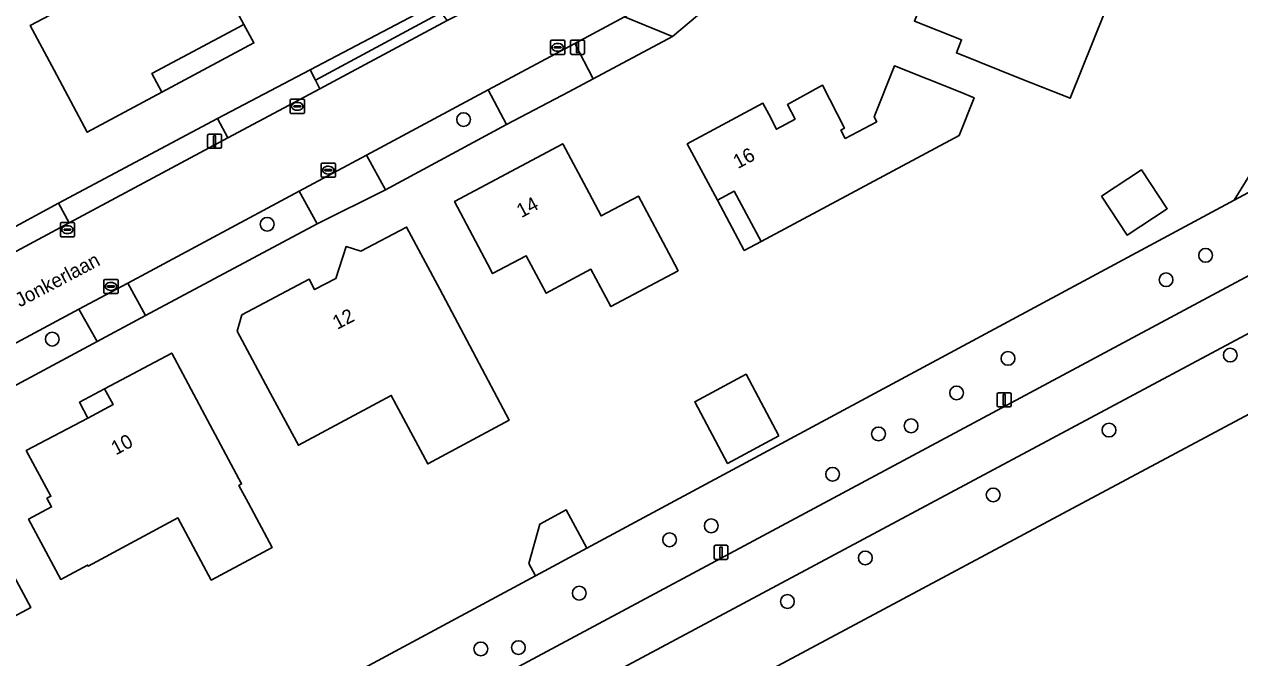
# Model space of a CAD drawing. Extents: x 157320 to 158835, y 386650 to 388491.
# Drawn here: x 158172.1 to 158258.3, y 387239 to 387284 of the extents above; entities that cross this region are included whole.
import ezdxf

# ---------------------------------------------------------------- set-up
doc = ezdxf.new("R2010")
doc.units = 0
for name, color, linetype in [('IMGEO_Boom', 7, 'Continuous'), ('IMGEO_Erf', 7, 'Continuous'), ('IMGEO_Fietspad_gesloten', 7, 'Continuous'), ('IMGEO_Groenvoorziening', 7, 'Continuous'), ('IMGEO_Kolk', 7, 'Continuous'), ('IMGEO_Lichtmast', 7, 'Continuous'), ('IMGEO_Openbare_ruimte_label', 7, 'Continuous'), ('IMGEO_Pand', 7, 'Continuous'), ('IMGEO_Pand_nummerreeks', 7, 'Continuous'), ('IMGEO_Pand_overbouw', 7, 'Continuous'), ('IMGEO_Rijbaan_lokaal_gesloten', 7, 'Continuous'), ('IMGEO_Voetpad_open', 7, 'Continuous')]:
    doc.layers.add(name, color=color, linetype=linetype)

msp = doc.modelspace()

# ---------------------------------------------------------------- linework, layer by layer
at = {"layer": 'IMGEO_Boom'}
for centre in [(158203.264, 387277.209), (158189.33, 387269.784), (158255.886, 387267.579), (158253.084, 387265.849), (158174.088, 387261.638), (158257.638, 387260.505), (158241.872, 387260.269), (158238.227, 387257.821), (158235, 387255.485), (158249.037, 387255.185), (158232.689, 387254.912), (158229.43, 387252.05), (158240.824, 387250.583), (158220.825, 387248.395), (158217.869, 387247.405), (158231.753, 387246.114), (158211.468, 387243.617), (158226.225, 387243.028), (158204.482, 387239.66), (158207.145, 387239.754)]:
    msp.add_circle(centre, 0.489, dxfattribs=at)
at = {"layer": 'IMGEO_Erf'}
for points in [[(158177.911, 387288.455), (158175.23, 387293.485), (158174.613, 387293.156), (158172.641, 387296.857), (158179.002, 387300.247), (158185.321, 387288.375), (158187.67, 387283.961), (158181.141, 387280.472), (158181.85, 387279.162), (158176.566, 387276.312), (158174.214, 387280.725), (158172.528, 387283.889), (158176.149, 387285.818), (158175.444, 387287.14)], [(158237.116, 387288.93), (158240.464, 387287.604), (158244.111, 387296.805), (158249.488, 387294.684), (158250.355, 387295.05), (158251.933, 387294.404), (158252.607, 387292.838), (158251.998, 387291.256), (158251.148, 387290.862), (158246.289, 387278.719), (158242.857, 387280.086), (158238.212, 387281.937), (158238.581, 387282.865), (158235.239, 387284.197)], [(158224.489, 387278.372), (158224.916, 387277.584), (158225.451, 387276.523), (158226.777, 387277.246), (158226.224, 387278.271), (158228.725, 387279.646), (158230.28, 387276.611), (158230.023, 387276.461), (158230.328, 387275.878), (158232.567, 387277.05), (158232.377, 387277.413), (158233.814, 387281.017), (158238.459, 387279.165), (158239.471, 387278.762), (158238.408, 387276.091), (158224.363, 387268.567), (158222.455, 387272.131), (158221.261, 387271.492), (158219.124, 387275.481)], [(158212.159, 387271.98), (158213.012, 387270.377), (158215.66, 387271.785), (158218.007, 387267.371), (158218.476, 387266.489), (158213.712, 387263.943), (158212.296, 387266.59), (158209.12, 387264.891), (158207.704, 387267.538), (158205.322, 387266.283), (158204.957, 387266.977), (158202.627, 387271.4), (158210.289, 387275.496)], [(158248.503, 387271.781), (158251.338, 387273.652), (158253.168, 387270.881), (158250.333, 387269.009)], [(158201.566, 387265.175), (158206.504, 387255.89), (158200.722, 387252.791), (158198.124, 387257.64), (158191.541, 387254.113), (158189.564, 387257.789), (158187.196, 387262.192), (158187.529, 387263.35), (158192.305, 387265.901), (158192.693, 387265.154), (158194.201, 387265.931), (158194.925, 387268.196), (158195.981, 387267.875), (158199.219, 387269.589)], [(158184.916, 387256.236), (158187.516, 387251.37), (158187.322, 387251.266), (158187.999, 387250), (158189.68, 387246.854), (158185.36, 387244.542), (158183.001, 387248.95), (158176.63, 387245.541), (158176.591, 387245.613), (158174.69, 387244.595), (158172.404, 387248.863), (158174.037, 387249.737), (158173.703, 387250.352), (158173.994, 387250.491), (158172.246, 387253.727), (158176.6, 387256.036), (158178.406, 387256.994), (158177.797, 387258.104), (158182.559, 387260.645)], [(158225.627, 387254.768), (158221.982, 387252.82), (158219.654, 387257.199), (158223.299, 387259.147)], [(158170.674, 387246.127), (158172.57, 387242.605), (158166.214, 387239.187), (158165.221, 387241.037), (158161.805, 387239.199), (158159.907, 387242.723), (158157.536, 387247.125), (158162.888, 387250), (158164.139, 387250.672), (158164.501, 387250), (158165.134, 387248.823), (158167.321, 387250), (158168.304, 387250.529), (158168.589, 387250)]]:
    msp.add_lwpolyline(points, close=True, dxfattribs=at)
for points in [[(158221.481, 387285.976), (158218.078, 387283.103), (158212.453, 387280.099), (158210.725, 387279.185), (158206.308, 387276.849), (158197.721, 387272.217), (158192.886, 387269.82), (158180.688, 387263.324), (158177.261, 387261.477), (158167.484, 387256.221), (158162.574, 387253.595), (158155.74, 387250), (158152.654, 387248.377), (158153.702, 387246.371), (158146.877, 387242.804), (158142.561, 387240.549), (158136.377, 387244.205), (158133.925, 387245.744), (158130.641, 387247.63), (158129.644, 387250.774), (158120.736, 387255.785)], [(158095.429, 387284.349), (158098.04, 387282.027), (158100.879, 387279.991), (158107.147, 387275.9), (158112.784, 387272.225), (158113.778, 387271.639), (158123.143, 387266.089), (158132.459, 387260.579), (158133.856, 387259.753), (158141.485, 387255.24), (158141.925, 387255.13), (158142.462, 387255.05), (158143.044, 387255.028), (158143.554, 387255.063), (158144.024, 387255.141), (158144.371, 387255.228), (158144.733, 387255.347), (158145.065, 387255.483), (158167.358, 387267.403), (158174.522, 387271.273), (158185.805, 387277.296), (158192.371, 387280.748), (158201.235, 387285.4)], [(158109.367, 387190.866), (158137.628, 387206.813), (158208.355, 387244.843), (158207.883, 387245.721), (158208.675, 387248.523), (158210.545, 387249.528), (158212.008, 387246.807), (158217.947, 387250), (158257.92, 387271.493), (158261.323, 387277.013)], [(158279.987, 387267.551), (158247.137, 387250), (158184.356, 387216.458), (158184.22, 387214.881), (158196.57, 387190.328)]]:
    msp.add_lwpolyline(points, dxfattribs=at)
at = {"layer": 'IMGEO_Fietspad_gesloten'}
msp.add_lwpolyline([(158287.618, 387281.484), (158228.821, 387250), (158183.203, 387225.573), (158113.521, 387188.82), (158116.671, 387186.321), (158181.22, 387220.509), (158184.875, 387222.452), (158236.396, 387250), (158293.02, 387280.276)], dxfattribs=at)
at = {"layer": 'IMGEO_Groenvoorziening'}
for points in [[(158225.737, 387307.787), (158229.169, 387305.594), (158231.041, 387309.802), (158267.812, 387295.314), (158271.249, 387293.918), (158282.281, 387289.436), (158278.643, 387281.352), (158263.561, 387274.526), (158257.92, 387271.493), (158217.947, 387250), (158212.008, 387246.807), (158208.355, 387244.843), (158137.628, 387206.813), (158109.367, 387190.866), (158112.657, 387188.303), (158113.521, 387188.82), (158183.203, 387225.573), (158228.821, 387250), (158287.618, 387281.484)], [(158293.02, 387280.276), (158236.396, 387250), (158184.875, 387222.452), (158184.356, 387216.458), (158247.137, 387250), (158279.987, 387267.551), (158281.984, 387268.584), (158286.183, 387270.806), (158303.016, 387279.854), (158320.948, 387270.696), (158319.916, 387269.015), (158314.684, 387260.489), (158312.128, 387256.58), (158309.177, 387252.959), (158306.612, 387250.352), (158307.681, 387249.269), (158308.398, 387250)]]:
    msp.add_lwpolyline(points, dxfattribs=at)
for points in [[(158257.92, 387271.493), (158263.561, 387274.526), (158278.643, 387281.352), (158282.281, 387289.436), (158271.249, 387293.918), (158267.812, 387295.314), (158261.323, 387277.013)], [(158201.667, 387284.815), (158201.235, 387285.4), (158192.371, 387280.748), (158192.755, 387280.004)], [(158202.098, 387284.23), (158201.667, 387284.815), (158192.755, 387280.004), (158193.069, 387279.394)], [(158212.453, 387280.099), (158218.078, 387283.103), (158214.663, 387284.495), (158211.14, 387282.606)], [(158197.721, 387272.217), (158206.308, 387276.849), (158204.993, 387279.31), (158196.377, 387274.686)], [(158186.55, 387275.903), (158185.805, 387277.296), (158174.522, 387271.273), (158175.28, 387269.878)], [(158180.688, 387263.324), (158192.886, 387269.82), (158191.598, 387272.129), (158179.451, 387265.61)], [(158177.261, 387261.477), (158175.978, 387263.766), (158166.238, 387258.539), (158167.484, 387256.221)]]:
    msp.add_lwpolyline(points, close=True, dxfattribs=at)
at = {"layer": 'IMGEO_Kolk'}
for p, q in [((158209.435, 387281.905), (158209.435, 387282.757)), ((158209.51, 387282.831), (158210.362, 387282.831)), ((158209.694, 387282.325), (158209.694, 387282.337)), ((158209.737, 387282.374), (158210.135, 387282.374)), ((158209.923, 387282.611), (158209.948, 387282.611)), ((158210.178, 387282.337), (158210.178, 387282.325)), ((158210.436, 387282.757), (158210.436, 387281.905)), ((158210.362, 387281.831), (158209.51, 387281.831)), ((158210.132, 387282.288), (158209.734, 387282.288)), ((158209.946, 387282.051), (158209.921, 387282.051)), ((158190.965, 387277.72), (158190.965, 387278.572)), ((158191.04, 387278.646), (158191.892, 387278.646)), ((158191.224, 387278.14), (158191.224, 387278.152)), ((158191.662, 387278.103), (158191.264, 387278.103)), ((158191.267, 387278.189), (158191.665, 387278.189)), ((158191.453, 387278.426), (158191.478, 387278.426)), ((158191.708, 387278.152), (158191.708, 387278.14)), ((158191.966, 387278.572), (158191.966, 387277.72)), ((158191.892, 387277.646), (158191.04, 387277.646)), ((158191.476, 387277.866), (158191.451, 387277.866)), ((158193.166, 387273.197), (158193.166, 387274.049)), ((158193.241, 387274.123), (158194.093, 387274.123)), ((158193.654, 387273.903), (158193.679, 387273.903)), ((158194.167, 387274.049), (158194.167, 387273.197)), ((158194.093, 387273.123), (158193.241, 387273.123)), ((158193.425, 387273.617), (158193.425, 387273.629)), ((158193.863, 387273.58), (158193.465, 387273.58)), ((158193.468, 387273.666), (158193.866, 387273.666)), ((158193.677, 387273.343), (158193.652, 387273.343)), ((158193.909, 387273.629), (158193.909, 387273.617)), ((158174.661, 387268.975), (158174.661, 387269.827)), ((158174.736, 387269.901), (158175.588, 387269.901)), ((158174.92, 387269.395), (158174.92, 387269.407)), ((158174.963, 387269.444), (158175.361, 387269.444)), ((158175.149, 387269.681), (158175.174, 387269.681)), ((158175.404, 387269.407), (158175.404, 387269.395)), ((158175.662, 387269.827), (158175.662, 387268.975)), ((158175.588, 387268.901), (158174.736, 387268.901)), ((158175.358, 387269.358), (158174.96, 387269.358)), ((158175.172, 387269.121), (158175.147, 387269.121)), ((158177.753, 387264.949), (158177.753, 387265.801)), ((158177.828, 387265.875), (158178.68, 387265.875)), ((158178.012, 387265.369), (158178.012, 387265.381)), ((158178.45, 387265.332), (158178.052, 387265.332)), ((158178.055, 387265.418), (158178.453, 387265.418)), ((158178.264, 387265.095), (158178.239, 387265.095)), ((158178.241, 387265.655), (158178.266, 387265.655)), ((158178.496, 387265.381), (158178.496, 387265.369)), ((158178.754, 387265.801), (158178.754, 387264.949)), ((158178.68, 387264.875), (158177.828, 387264.875))]:
    msp.add_line(p, q, dxfattribs=at)
for points in [[(158209.435, 387281.905), (158209.435, 387282.757)], [(158209.51, 387282.831), (158210.362, 387282.831)], [(158210.436, 387282.757), (158210.436, 387281.905)], [(158210.362, 387281.831), (158209.51, 387281.831)], [(158190.965, 387277.72), (158190.965, 387278.572)], [(158191.04, 387278.646), (158191.892, 387278.646)], [(158191.966, 387278.572), (158191.966, 387277.72)], [(158191.892, 387277.646), (158191.04, 387277.646)], [(158193.166, 387273.197), (158193.166, 387274.049)], [(158193.241, 387274.123), (158194.093, 387274.123)], [(158194.167, 387274.049), (158194.167, 387273.197)], [(158194.093, 387273.123), (158193.241, 387273.123)], [(158174.661, 387268.975), (158174.661, 387269.827)], [(158174.736, 387269.901), (158175.588, 387269.901)], [(158175.662, 387269.827), (158175.662, 387268.975)], [(158175.588, 387268.901), (158174.736, 387268.901)], [(158177.753, 387264.949), (158177.753, 387265.801)], [(158177.828, 387265.875), (158178.68, 387265.875)], [(158178.754, 387265.801), (158178.754, 387264.949)], [(158178.68, 387264.875), (158177.828, 387264.875)]]:
    msp.add_lwpolyline(points, dxfattribs=at)
for centre, radius, start, end in [((158209.512, 387282.755), 0.0765, 91.55205, 178.44795), ((158209.512, 387282.755), 0.0765, 91.55205, 178.44795), ((158209.734, 387282.334), 0.0403, 85.87752, 175.75265), ((158210.139, 387282.336), 0.0386, 1.73085, 96.63898), ((158210.36, 387282.755), 0.0765, 1.55205, 88.44795), ((158210.36, 387282.755), 0.0765, 1.55205, 88.44795), ((158209.512, 387281.907), 0.0765, 181.55205, 268.44795), ((158209.512, 387281.907), 0.0765, 181.55205, 268.44795), ((158209.731, 387282.324), 0.0366, 178.93798, 274.71019), ((158210.135, 387282.331), 0.043, 264.86636, 352.45326), ((158210.36, 387281.907), 0.0765, 271.55205, 358.44795), ((158210.36, 387281.907), 0.0765, 271.55205, 358.44795), ((158191.042, 387278.57), 0.0765, 91.55205, 178.44795), ((158191.042, 387278.57), 0.0765, 91.55205, 178.44795), ((158191.264, 387278.149), 0.0403, 85.87752, 175.75265), ((158191.261, 387278.139), 0.0366, 178.93798, 274.71019), ((158191.665, 387278.146), 0.043, 264.86636, 352.45326), ((158191.669, 387278.151), 0.0386, 1.73085, 96.63898), ((158191.89, 387278.57), 0.0765, 1.55205, 88.44795), ((158191.89, 387278.57), 0.0765, 1.55205, 88.44795), ((158191.042, 387277.722), 0.0765, 181.55205, 268.44795), ((158191.042, 387277.722), 0.0765, 181.55205, 268.44795), ((158191.89, 387277.722), 0.0765, 271.55205, 358.44795), ((158191.89, 387277.722), 0.0765, 271.55205, 358.44795), ((158193.243, 387274.047), 0.0765, 91.55205, 178.44795), ((158193.243, 387274.047), 0.0765, 91.55205, 178.44795), ((158194.091, 387274.047), 0.0765, 1.55205, 88.44795), ((158194.091, 387274.047), 0.0765, 1.55205, 88.44795), ((158193.243, 387273.199), 0.0765, 181.55205, 268.44795), ((158193.243, 387273.199), 0.0765, 181.55205, 268.44795), ((158193.465, 387273.626), 0.0403, 85.87752, 175.75265), ((158193.462, 387273.616), 0.0366, 178.93798, 274.71019), ((158193.866, 387273.623), 0.043, 264.86636, 352.45326), ((158193.87, 387273.628), 0.0386, 1.73085, 96.63898), ((158194.091, 387273.199), 0.0765, 271.55205, 358.44795), ((158194.091, 387273.199), 0.0765, 271.55205, 358.44795), ((158174.738, 387269.825), 0.0765, 91.55205, 178.44795), ((158174.738, 387269.825), 0.0765, 91.55205, 178.44795), ((158174.96, 387269.404), 0.0403, 85.87752, 175.75265), ((158175.365, 387269.406), 0.0386, 1.73085, 96.63898), ((158175.586, 387269.825), 0.0765, 1.55205, 88.44795), ((158175.586, 387269.825), 0.0765, 1.55205, 88.44795), ((158174.738, 387268.977), 0.0765, 181.55205, 268.44795), ((158174.738, 387268.977), 0.0765, 181.55205, 268.44795), ((158174.957, 387269.394), 0.0366, 178.93798, 274.71019), ((158175.361, 387269.401), 0.043, 264.86636, 352.45326), ((158175.586, 387268.977), 0.0765, 271.55205, 358.44795), ((158175.586, 387268.977), 0.0765, 271.55205, 358.44795), ((158177.83, 387265.799), 0.0765, 91.55205, 178.44795), ((158177.83, 387265.799), 0.0765, 91.55205, 178.44795), ((158178.052, 387265.378), 0.0403, 85.87752, 175.75265), ((158178.049, 387265.368), 0.0366, 178.93798, 274.71019), ((158178.453, 387265.375), 0.043, 264.86636, 352.45326), ((158178.457, 387265.38), 0.0386, 1.73085, 96.63898), ((158178.678, 387265.799), 0.0765, 1.55205, 88.44795), ((158178.678, 387265.799), 0.0765, 1.55205, 88.44795), ((158177.83, 387264.951), 0.0765, 181.55205, 268.44795), ((158177.83, 387264.951), 0.0765, 181.55205, 268.44795), ((158178.678, 387264.951), 0.0765, 271.55205, 358.44795), ((158178.678, 387264.951), 0.0765, 271.55205, 358.44795)]:
    msp.add_arc(centre, radius, start, end, dxfattribs=at)
for centre, major_axis, ratio, start_param, end_param in [((158209.922, 387282.331), (-0.387, 0.002), 0.722429, 4.712389, 7.853982), ((158209.947, 387282.331), (-0.39, 0.002), 0.717154, 1.570796, 4.712389), ((158191.452, 387278.146), (-0.387, 0.002), 0.722429, 4.712389, 7.853982), ((158191.477, 387278.146), (-0.39, 0.002), 0.717154, 1.570796, 4.712389), ((158193.653, 387273.623), (-0.387, 0.002), 0.722429, 4.712389, 7.853982), ((158193.678, 387273.623), (-0.39, 0.002), 0.717154, 1.570796, 4.712389), ((158175.148, 387269.401), (-0.387, 0.002), 0.722429, 4.712389, 7.853982), ((158175.173, 387269.401), (-0.39, 0.002), 0.717154, 1.570796, 4.712389), ((158178.24, 387265.375), (-0.387, 0.002), 0.722429, 4.712389, 7.853982), ((158178.265, 387265.375), (-0.39, 0.002), 0.717154, 1.570796, 4.712389)]:
    msp.add_ellipse(centre, major_axis=major_axis, ratio=ratio, start_param=start_param, end_param=end_param, dxfattribs=at)
at = {"layer": 'IMGEO_Lichtmast'}
for p, q in [((158210.844, 387281.936), (158210.844, 387282.736)), ((158210.844, 387282.736), (158210.844, 387281.936)), ((158210.944, 387282.836), (158211.734, 387282.836)), ((158211.734, 387282.836), (158210.944, 387282.836)), ((158211.834, 387282.736), (158211.834, 387281.936)), ((158211.834, 387281.936), (158211.834, 387282.736)), ((158211.734, 387281.836), (158210.944, 387281.836)), ((158210.944, 387281.836), (158211.734, 387281.836)), ((158185.106, 387275.274), (158185.106, 387276.074)), ((158185.106, 387276.074), (158185.106, 387275.274)), ((158185.206, 387276.174), (158185.996, 387276.174)), ((158185.996, 387276.174), (158185.206, 387276.174)), ((158186.096, 387276.074), (158186.096, 387275.274)), ((158186.096, 387275.274), (158186.096, 387276.074)), ((158185.996, 387275.174), (158185.206, 387275.174)), ((158185.206, 387275.174), (158185.996, 387275.174)), ((158241.104, 387256.931), (158241.104, 387257.731)), ((158241.104, 387257.731), (158241.104, 387256.931)), ((158241.204, 387257.831), (158241.994, 387257.831)), ((158241.994, 387257.831), (158241.204, 387257.831)), ((158242.094, 387257.731), (158242.094, 387256.931)), ((158242.094, 387256.931), (158242.094, 387257.731)), ((158241.994, 387256.831), (158241.204, 387256.831)), ((158241.204, 387256.831), (158241.994, 387256.831)), ((158221.122, 387247.015), (158221.912, 387247.015)), ((158221.912, 387247.015), (158221.122, 387247.015)), ((158221.022, 387246.115), (158221.022, 387246.915)), ((158221.022, 387246.915), (158221.022, 387246.115)), ((158222.012, 387246.915), (158222.012, 387246.115)), ((158222.012, 387246.115), (158222.012, 387246.915)), ((158221.912, 387246.015), (158221.122, 387246.015)), ((158221.122, 387246.015), (158221.912, 387246.015))]:
    msp.add_line(p, q, dxfattribs=at)
for points in [[(158211.264, 387282.711), (158211.414, 387282.711), (158211.414, 387281.961), (158211.264, 387281.961), (158211.264, 387282.711)], [(158185.526, 387276.049), (158185.676, 387276.049), (158185.676, 387275.299), (158185.526, 387275.299), (158185.526, 387276.049)], [(158241.524, 387257.706), (158241.674, 387257.706), (158241.674, 387256.956), (158241.524, 387256.956), (158241.524, 387257.706)], [(158221.442, 387246.89), (158221.592, 387246.89), (158221.592, 387246.14), (158221.442, 387246.14), (158221.442, 387246.89)]]:
    msp.add_lwpolyline(points, dxfattribs=at)
for centre, start, end in [((158210.944, 387282.736), 90, 180), ((158210.944, 387282.736), 90, 180), ((158211.734, 387282.736), 0, 90), ((158211.734, 387282.736), 360, 90), ((158210.944, 387281.936), 180, 270), ((158210.944, 387281.936), 180, 270), ((158211.734, 387281.936), 270, 0), ((158211.734, 387281.936), 270, 0), ((158185.206, 387276.074), 90, 180), ((158185.206, 387276.074), 90, 180), ((158185.996, 387276.074), 0, 90), ((158185.996, 387276.074), 360, 90), ((158185.206, 387275.274), 180, 270), ((158185.206, 387275.274), 180, 270), ((158185.996, 387275.274), 270, 0), ((158185.996, 387275.274), 270, 0), ((158241.204, 387257.731), 90, 180), ((158241.204, 387257.731), 90, 180), ((158241.994, 387257.731), 0, 90), ((158241.994, 387257.731), 360, 90), ((158241.204, 387256.931), 180, 270), ((158241.204, 387256.931), 180, 270), ((158241.994, 387256.931), 270, 0), ((158241.994, 387256.931), 270, 0), ((158221.122, 387246.915), 90, 180), ((158221.122, 387246.915), 90, 180), ((158221.912, 387246.915), 0, 90), ((158221.912, 387246.915), 360, 90), ((158221.122, 387246.115), 180, 270), ((158221.122, 387246.115), 180, 270), ((158221.912, 387246.115), 270, 0), ((158221.912, 387246.115), 270, 0)]:
    msp.add_arc(centre, 0.1, start, end, dxfattribs=at)
at = {"layer": 'IMGEO_Pand'}
for points in [[(158187.67, 387283.961), (158185.321, 387288.375), (158179.002, 387300.247), (158172.641, 387296.857), (158174.613, 387293.156), (158175.23, 387293.485), (158177.911, 387288.455), (158175.444, 387287.14), (158176.149, 387285.818), (158172.528, 387283.889), (158174.214, 387280.725), (158176.566, 387276.312), (158181.85, 387279.162), (158181.141, 387280.472)], [(158251.998, 387291.256), (158252.607, 387292.838), (158251.933, 387294.404), (158250.355, 387295.05), (158249.488, 387294.684), (158244.111, 387296.805), (158240.464, 387287.604), (158237.116, 387288.93), (158235.239, 387284.197), (158238.581, 387282.865), (158238.212, 387281.937), (158242.857, 387280.086), (158246.289, 387278.719), (158251.148, 387290.862)], [(158228.725, 387279.646), (158226.224, 387278.271), (158226.777, 387277.246), (158225.451, 387276.523), (158224.916, 387277.584), (158224.489, 387278.372), (158219.124, 387275.481), (158221.261, 387271.492), (158222.455, 387272.131), (158224.363, 387268.567), (158238.408, 387276.091), (158239.471, 387278.762), (158238.459, 387279.165), (158233.814, 387281.017), (158232.377, 387277.413), (158232.567, 387277.05), (158230.328, 387275.878), (158230.023, 387276.461), (158230.28, 387276.611)], [(158204.957, 387266.977), (158205.322, 387266.283), (158207.704, 387267.538), (158209.12, 387264.891), (158212.296, 387266.59), (158213.712, 387263.943), (158218.476, 387266.489), (158218.007, 387267.371), (158215.66, 387271.785), (158213.012, 387270.377), (158212.159, 387271.98), (158210.289, 387275.496), (158202.627, 387271.4)], [(158248.503, 387271.781), (158250.333, 387269.009), (158253.168, 387270.881), (158251.338, 387273.652)], [(158201.566, 387265.175), (158199.219, 387269.589), (158195.981, 387267.875), (158194.925, 387268.196), (158194.201, 387265.931), (158192.693, 387265.154), (158192.305, 387265.901), (158187.529, 387263.35), (158187.196, 387262.192), (158189.564, 387257.789), (158191.541, 387254.113), (158198.124, 387257.64), (158200.722, 387252.791), (158206.504, 387255.89)], [(158184.916, 387256.236), (158182.559, 387260.645), (158177.797, 387258.104), (158178.406, 387256.994), (158176.6, 387256.036), (158172.246, 387253.727), (158173.994, 387250.491), (158173.703, 387250.352), (158174.037, 387249.737), (158172.404, 387248.863), (158174.69, 387244.595), (158176.591, 387245.613), (158176.63, 387245.541), (158183.001, 387248.95), (158185.36, 387244.542), (158189.68, 387246.854), (158187.999, 387250), (158187.322, 387251.266), (158187.516, 387251.37)], [(158225.627, 387254.768), (158223.299, 387259.147), (158219.654, 387257.199), (158221.982, 387252.82)], [(158159.907, 387242.723), (158161.805, 387239.199), (158165.221, 387241.037), (158166.214, 387239.187), (158172.57, 387242.605), (158170.674, 387246.127), (158168.589, 387250), (158168.304, 387250.529), (158167.321, 387250), (158165.134, 387248.823), (158164.501, 387250), (158164.139, 387250.672), (158162.888, 387250), (158157.536, 387247.125)], [(158208.675, 387248.523), (158207.883, 387245.721), (158208.355, 387244.843), (158212.008, 387246.807), (158210.545, 387249.528)]]:
    msp.add_lwpolyline(points, close=True, dxfattribs=at)
at = {"layer": 'IMGEO_Pand_overbouw'}
for points in [[(158181.85, 387279.162), (158188.387, 387282.644), (158187.67, 387283.961), (158181.141, 387280.472)], [(158222.455, 387272.131), (158221.261, 387271.492), (158223.17, 387267.928), (158224.363, 387268.567)], [(158177.797, 387258.104), (158176.011, 387257.156), (158176.6, 387256.036), (158178.406, 387256.994)]]:
    msp.add_lwpolyline(points, close=True, dxfattribs=at)
at = {"layer": 'IMGEO_Rijbaan_lokaal_gesloten'}
for points in [[(158213.337, 387290.375), (158212.181, 387289.632), (158203.049, 387284.719), (158202.098, 387284.23), (158193.069, 387279.394), (158186.55, 387275.903), (158175.28, 387269.878), (158168.102, 387266.03), (158145.801, 387254.106)], [(158196.377, 387274.686), (158204.993, 387279.31), (158211.14, 387282.606), (158214.663, 387284.495), (158216.48, 387285.457)], [(158146.156, 387247.792), (158151.468, 387250.646), (158161.314, 387255.908), (158166.238, 387258.539), (158175.978, 387263.766), (158179.451, 387265.61), (158191.598, 387272.129), (158196.377, 387274.686)]]:
    msp.add_lwpolyline(points, dxfattribs=at)
at = {"layer": 'IMGEO_Voetpad_open'}
msp.add_lwpolyline([(158216.48, 387285.457), (158214.663, 387284.495), (158218.078, 387283.103), (158221.481, 387285.976), (158218.46, 387287.15)], dxfattribs=at)
for points in [[(158210.725, 387279.185), (158212.453, 387280.099), (158211.14, 387282.606), (158204.993, 387279.31), (158206.308, 387276.849)], [(158193.069, 387279.394), (158192.755, 387280.004), (158192.371, 387280.748), (158185.805, 387277.296), (158186.55, 387275.903)], [(158192.886, 387269.82), (158197.721, 387272.217), (158196.377, 387274.686), (158191.598, 387272.129)], [(158167.358, 387267.403), (158168.102, 387266.03), (158175.28, 387269.878), (158174.522, 387271.273)], [(158177.261, 387261.477), (158180.688, 387263.324), (158179.451, 387265.61), (158175.978, 387263.766)]]:
    msp.add_lwpolyline(points, close=True, dxfattribs=at)

# ---------------------------------------------------------------- texts
at = {"layer": 'IMGEO_Openbare_ruimte_label'}
msp.add_text('Willem Jan Jonkerlaan', height=1, rotation=27.76921, dxfattribs=at).set_placement((158165.664, 387260.658))
at = {"layer": 'IMGEO_Pand_nummerreeks'}
for s, rotation, p in [('16', 28.3213, (158222.715, 387273.691)), ('14', 28.12835, (158207.355, 387270.209)), ('12', 27.25988, (158194.292, 387262.289)), ('10', 27.93742, (158178.594, 387253.381))]:
    msp.add_text(s, height=1, rotation=rotation, dxfattribs=at).set_placement(p)

doc.saveas('drawing.dxf')
